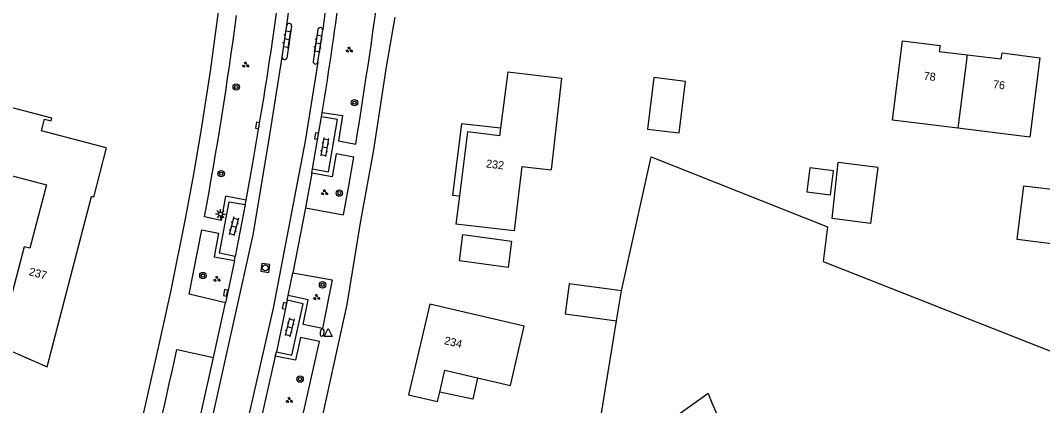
# Model space of a CAD drawing. Extents: x 131000 to 133014, y 396499 to 399001.
# Drawn here: x 131235.1 to 131362.8, y 396702.6 to 396750.7 of the extents above; entities that cross this region are included whole.
import ezdxf

# ---------------------------------------------------------------- set-up
doc = ezdxf.new("R2010")
doc.units = 0
for name, color, linetype in [('gg-afsc-erfafscheiding', 7, 'Continuous'), ('gg-afsc-hekwerk', 7, 'Continuous'), ('gg-anno-huisnummerreeks BGT', 7, 'Continuous'), ('gg-bbg-bijgebouw', 7, 'Continuous'), ('gg-bbg-gedigitaliseerde bebouwing', 7, 'Continuous'), ('gg-bbg-gedigitaliseerde bijgebouw', 7, 'Continuous'), ('gg-bbg-hoofdgebouw', 7, 'Continuous'), ('gg-bbg-luifel en loopbrug', 7, 'Continuous'), ('gg-bbg-onder overbouw', 7, 'Continuous'), ('gg-bbg-pand overbouw', 7, 'Continuous'), ('gg-bbg-tussenscheiding', 7, 'Continuous'), ('gg-knt-verharding', 7, 'Continuous'), ('gg-knt-verharding nz', 7, 'Continuous'), ('gt-bbg-plantopografie pand', 7, 'Continuous'), ('gt-grn-groengrens', 7, 'Continuous'), ('gt-symb-boom', 7, 'Continuous'), ('gt-symb-brandkraan', 7, 'Continuous'), ('gt-symb-groenvak', 7, 'Continuous'), ('gt-symb-klinker verharding', 7, 'Continuous'), ('gt-symb-kolk', 7, 'Continuous'), ('gt-symb-lichtmast', 7, 'Continuous'), ('gt-symb-rioolschacht', 7, 'Continuous'), ('gt-symb-waterafsluiter', 7, 'Continuous')]:
    doc.layers.add(name, color=color, linetype=linetype)

# ---------------------------------------------------------------- blocks, each defined once
blk = doc.blocks.new('gt0-BOOM')
at = {"layer": 'gt-symb-boom'}
for radius in [0.4, 0.2]:
    blk.add_circle((0, 0), radius, dxfattribs=at)
blk = doc.blocks.new('gt0-GRVAK')
at = {"layer": 'gt-symb-groenvak'}
for p, q in [((-0.11, 0.19), (-0.23, 0.24)), ((-0.18, 0.15), (0.09, 0.15)), ((-0.09, 0.21), (-0.16, 0.32)), ((-0.05, 0.21), (-0.05, 0.39)), ((0, 0.21), (0.06, 0.32)), ((0.02, 0.19), (0.13, 0.24)), ((0.26, -0.05), (0.2, 0.06)), ((0.3, -0.05), (0.3, 0.13)), ((0.35, -0.05), (0.41, 0.06)), ((-0.24, -0.23), (-0.36, -0.18)), ((-0.32, -0.26), (-0.05, -0.26)), ((-0.23, -0.21), (-0.29, -0.09)), ((-0.18, -0.2), (-0.18, -0.02)), ((-0.14, -0.21), (-0.07, -0.09)), ((-0.12, -0.23), (0, -0.18)), ((0.24, -0.07), (0.12, -0.02)), ((0.17, -0.11), (0.44, -0.11)), ((0.37, -0.07), (0.49, -0.02))]:
    blk.add_line(p, q, dxfattribs=at)
blk = doc.blocks.new('gt0-KL1')
at = {"layer": 'gt-symb-klinker verharding'}
for p, q in [((-1.15, 0.3), (1.15, 0.3)), ((-1, -0.3), (-1, 0.3)), ((-0.5, 0.3), (-0.5, 0.45)), ((0, -0.3), (0, 0.3)), ((0.5, 0.3), (0.5, 0.45)), ((1, -0.3), (1, 0.3)), ((-1.15, -0.3), (1.15, -0.3)), ((-0.5, -0.45), (-0.5, -0.3)), ((0.5, -0.45), (0.5, -0.3))]:
    blk.add_line(p, q, dxfattribs=at)
blk = doc.blocks.new('gt0-KOLK')
at = {"layer": 'gt-symb-kolk'}
blk.add_lwpolyline([(0, 0), (0.38, 0), (0.38, 0.4), (-0.38, 0.4), (-0.38, 0), (0, 0)], dxfattribs=at)
blk = doc.blocks.new('gt0-LMAST')
at = {"layer": 'gt-symb-lichtmast'}
for p, q in [((-0.18, 0.17), (-0.45, 0.44)), ((-0.01, 0.25), (-0.01, 0.62)), ((0.17, 0.17), (0.44, 0.44)), ((-0.26, 0), (-0.63, 0)), ((-0.18, -0.18), (-0.45, -0.45)), ((-0.01, -0.25), (-0.01, -0.63)), ((0.44, -0.45), (0.17, -0.18)), ((0.24, 0), (0.62, 0))]:
    blk.add_line(p, q, dxfattribs=at)
blk.add_circle((-0.01, 0), 0.25, dxfattribs=at)
blk = doc.blocks.new('gt0-BR')
at = {"layer": 'gt-symb-brandkraan'}
for centre, radius, start, end in [((-0.24, 0), 0.206, 107.5669, 252.4331), ((0.6, -2.66), 3, 106.892, 107.5669), ((0, -0.69), 0.938, 73.108, 106.892), ((-0.6, -2.66), 3, 72.4331, 73.108), ((0.24, 0), 0.206, 287.567, 72.4331), ((0.6, 2.66), 3, 252.4331, 253.108), ((0, 0.69), 0.938, 253.108, 286.8921), ((-0.6, 2.66), 3, 286.8921, 287.567)]:
    blk.add_arc(centre, radius, start, end, dxfattribs=at)
blk = doc.blocks.new('gt0-WAFSL')
at = {"layer": 'gt-symb-waterafsluiter'}
for p, q in [((-0.5, -0.33), (0, 0.67)), ((0, 0.67), (0.5, -0.33)), ((0.5, -0.33), (-0.5, -0.33))]:
    blk.add_line(p, q, dxfattribs=at)
blk = doc.blocks.new('gt0-RS')
at = {"layer": 'gt-symb-rioolschacht'}
blk.add_lwpolyline([(-0.5, -0.5), (0.5, -0.5), (0.5, 0.5), (-0.5, 0.5)], close=True, dxfattribs=at)
blk.add_circle((0, 0), 0.375, dxfattribs=at)

msp = doc.modelspace()

# ---------------------------------------------------------------- linework, layer by layer
at = {"layer": 'gg-afsc-erfafscheiding'}
msp.add_lwpolyline([(131257.66, 396736.88), (131258.82, 396744.4), (131261.93, 396767.67), (131261.69, 396767.7), (131261.7, 396767.86)], dxfattribs=at)
at = {"layer": 'gg-afsc-hekwerk'}
msp.add_line((131275.87, 396715.2), (131271.88, 396697.01), dxfattribs=at)
at = {"layer": 'gg-bbg-bijgebouw'}
msp.add_line((131342.2, 396732.32), (131337.26, 396732.96), dxfattribs=at)
at = {"layer": 'gg-bbg-gedigitaliseerde bebouwing'}
for p, q in [((131352.21, 396737.26), (131344.05, 396738.27)), ((131297.71, 396732.48), (131301.38, 396732.06))]:
    msp.add_line(p, q, dxfattribs=at)
for points in [[(131362.45, 396746.07), (131361.21, 396736.14), (131352.21, 396737.26)], [(131295.96, 396744.32), (131302.7, 396743.49), (131301.38, 396732.06)], [(131297.71, 396732.48), (131297.19, 396727.94), (131296.78, 396724.42), (131289.47, 396725.26)], [(131292.2, 396706.04), (131296.3, 396705.08), (131298.03, 396712.5), (131286.22, 396715.25)], [(131287.46, 396704.25), (131288.1, 396706.99), (131292.2, 396706.04)], [(131283.57, 396703.89), (131287.18, 396703.05), (131287.46, 396704.25)]]:
    msp.add_lwpolyline(points, dxfattribs=at)
at = {"layer": 'gg-bbg-gedigitaliseerde bijgebouw'}
for p, q in [((131333.32, 396729.31), (131336.29, 396728.92)), ((131309.57, 396713.17), (131310.18, 396716.92))]:
    msp.add_line(p, q, dxfattribs=at)
for points in [[(131342.2, 396732.32), (131341.29, 396725.32), (131336.5, 396725.97), (131337.26, 396732.96)], [(131336.29, 396728.92), (131336.68, 396731.9), (131333.71, 396732.28), (131333.32, 396729.31)], [(131364.54, 396722.72), (131359.61, 396723.34), (131360.45, 396730.05), (131365.37, 396729.44)], [(131310.18, 396716.92), (131303.63, 396717.8), (131303.13, 396714.03), (131309.57, 396713.17)]]:
    msp.add_lwpolyline(points, dxfattribs=at)
at = {"layer": 'gg-bbg-hoofdgebouw'}
for p, q in [((131295.96, 396744.32), (131295.07, 396737.24)), ((131289.92, 396728.78), (131289.47, 396725.26)), ((131286.22, 396715.25), (131283.57, 396703.89))]:
    msp.add_line(p, q, dxfattribs=at)
for points in [[(131344.05, 396738.27), (131345.28, 396748.18), (131349.98, 396747.61), (131349.89, 396746.86), (131353.37, 396746.44)], [(131353.37, 396746.44), (131357.63, 396745.93), (131357.74, 396746.67), (131362.45, 396746.07)], [(131245.78, 396734.78), (131237.7, 396736.91), (131238.09, 396738.39), (131238.93, 396738.17), (131239.01, 396738.49), (131221.76, 396743.03), (131219.61, 396734.78), (131227.08, 396732.82), (131227.14, 396733.03), (131229.24, 396732.5), (131229.2, 396732.35), (131230.05, 396732.13), (131230.1, 396732.32), (131230.2, 396732.29), (131238.31, 396730.17), (131236.23, 396722.26), (131235.56, 396722.43), (131233.29, 396713.77), (131230.96, 396714.38), (131230.08, 396711.02), (131238.41, 396707.4), (131243.96, 396728.69)], [(131245.78, 396734.78), (131244.2, 396728.64), (131243.96, 396728.69)]]:
    msp.add_lwpolyline(points, dxfattribs=at)
at = {"layer": 'gg-bbg-luifel en loopbrug'}
for points in [[(131290.37, 396723.94), (131296.45, 396723.12), (131296, 396719.82), (131289.93, 396720.64), (131290.37, 396723.94)], [(131292.2, 396706.04), (131291.61, 396703.34), (131287.46, 396704.25)]]:
    msp.add_lwpolyline(points, dxfattribs=at)
at = {"layer": 'gg-bbg-onder overbouw'}
msp.add_lwpolyline([(131295.07, 396737.24), (131294.95, 396736.3), (131290.93, 396736.81), (131289.92, 396728.78)], dxfattribs=at)
at = {"layer": 'gg-bbg-pand overbouw'}
msp.add_lwpolyline([(131295.07, 396737.24), (131290.19, 396737.8), (131289.06, 396728.86), (131289.92, 396728.78)], dxfattribs=at)
at = {"layer": 'gg-bbg-tussenscheiding'}
msp.add_line((131353.37, 396746.44), (131352.21, 396737.26), dxfattribs=at)
at = {"layer": 'gg-knt-verharding'}
for p, q in [((131267.78, 396746.15), (131268.35, 396750.11)), ((131268.96, 396750.01), (131268.36, 396746.03)), ((131272.23, 396749.61), (131271.64, 396745.6)), ((131272.24, 396745.53), (131272.85, 396749.54)), ((131272.68, 396738.66), (131272.78, 396739.2)), ((131271.57, 396732.16), (131272.68, 396738.66)), ((131271.49, 396731.63), (131270.7, 396727.3)), ((131271.49, 396731.63), (131271.57, 396732.16)), ((131263.15, 396727.71), (131261.91, 396721.21)), ((131263.15, 396727.71), (131263.26, 396728.23)), ((131270.7, 396727.3), (131269.13, 396719.18)), ((131261.81, 396720.7), (131260.68, 396715.42)), ((131261.81, 396720.7), (131261.91, 396721.21)), ((131268.54, 396716.31), (131269.13, 396719.18)), ((131268.42, 396715.76), (131268.54, 396716.31)), ((131259.21, 396708.57), (131260.68, 396715.42)), ((131268.42, 396715.76), (131267.05, 396709.27)), ((131254.64, 396709.57), (131259.21, 396708.57)), ((131266.92, 396708.74), (131264.73, 396699.06)), ((131266.92, 396708.74), (131267.05, 396709.27))]:
    msp.add_line(p, q, dxfattribs=at)
for points in [[(131281.85, 396751.12), (131280.76, 396744.91), (131279.17, 396734.55), (131277.54, 396725.4), (131275.87, 396715.2)], [(131272.78, 396739.2), (131275.33, 396738.82), (131274.8, 396735.66), (131276.99, 396735.27)], [(131263.26, 396728.23), (131264.11, 396732.89), (131265.08, 396738.63)], [(131271.57, 396732.16), (131273.55, 396731.81), (131274.7, 396738.34), (131272.68, 396738.66)], [(131250.13, 396700.03), (131252.42, 396710.18), (131253.86, 396716.79), (131255.75, 396726.13), (131256.73, 396731.5), (131257.66, 396736.88)], [(131270.7, 396727.3), (131275.45, 396726.43), (131276.11, 396730.03), (131276.72, 396733.64), (131274.53, 396734.05), (131274.02, 396731.16), (131271.49, 396731.63)], [(131263.26, 396728.23), (131260.71, 396728.75), (131260.16, 396725.71), (131258.08, 396726.15)], [(131261.91, 396721.21), (131259.95, 396721.62), (131261.16, 396728.06), (131263.15, 396727.71)], [(131260.68, 396715.42), (131256.14, 396716.48), (131257.74, 396724.53), (131259.83, 396724.11), (131259.28, 396721.18), (131261.81, 396720.7)], [(131269.13, 396719.18), (131274.04, 396718.3), (131272.8, 396712.2), (131270.4, 396712.7), (131271.04, 396715.77), (131268.54, 396716.31)], [(131267.05, 396709.27), (131268.99, 396708.86), (131270.4, 396715.3), (131268.42, 396715.76)], [(131264.73, 396699.06), (131269.6, 396697.99), (131272.44, 396710.57), (131270.07, 396711.06), (131269.43, 396708.22), (131266.92, 396708.74)], [(131249.8, 396667.72), (131256.04, 396694.71), (131257.65, 396701.64), (131259.21, 396708.57)]]:
    msp.add_lwpolyline(points, dxfattribs=at)
for centre, radius, start, end in [((130698.13, 396832.69), 574.7, 350.57982, 352.48746), ((130315.45, 396889.34), 973.8, 350.89642, 352.23245), ((130849.63, 396809.06), 428.87, 350.6252, 352.8264), ((130755.57, 396818.76), 510.97, 349.5581, 352.4184), ((131268.65, 396750.06), 0.312, 351.9944, 169.5639), ((131272.53, 396749.52), 0.313, 2.7048, 162.953), ((131268.08, 396746.12), 0.296, 174.6628, 343.2134), ((131271.95, 396745.58), 0.305, 176.8896, 350.0761), ((127050.74, 397646.81), 4307.1, 346.83493, 347.43178)]:
    msp.add_arc(centre, radius, start, end, dxfattribs=at)
at = {"layer": 'gg-knt-verharding nz'}
msp.add_line((131285.33, 396849.36), (131272.85, 396749.54), dxfattribs=at)
for points in [[(131268.35, 396750.11), (131271.07, 396770.64), (131280.77, 396849.93)], [(131244.58, 396638.57), (131258.69, 396699.35), (131264.14, 396723.9), (131266.11, 396735.65), (131267.78, 396746.15)], [(131272.24, 396745.53), (131270.67, 396735.61), (131266.67, 396714.75), (131252.78, 396653.8), (131248.95, 396637.55)]]:
    msp.add_lwpolyline(points, dxfattribs=at)
at = {"layer": 'gt-bbg-plantopografie pand'}
msp.add_lwpolyline([(131314.21, 396743.59), (131313.42, 396737.14), (131317.39, 396736.66), (131318.18, 396743.11), (131314.21, 396743.59)], dxfattribs=at)
at = {"layer": 'gt-grn-groengrens'}
for points in [[(131310.18, 396716.92), (131313.9, 396733.66), (131335.94, 396724.91), (131335.4, 396720.58), (131363.71, 396709.39), (131403.68, 396704.91), (131417.53, 396703.35), (131422.32, 396743.92)], [(131297.74, 396640.32), (131301.73, 396664.88), (131305.65, 396689.04), (131309.57, 396713.17)], [(131321.02, 396704.06), (131317.49, 396701.56), (131315.7, 396694.21), (131313.81, 396679.73), (131305.74, 396657.6), (131302.17, 396629.75), (131295.15, 396593.07)]]:
    msp.add_lwpolyline(points, dxfattribs=at)
msp.add_arc((131344.68, 396712.52), 25.13, 199.6736, 244.8366, dxfattribs=at)

# ---------------------------------------------------------------- block references
at = {"layer": 'gt-symb-boom'}
for p in [(131262.04, 396742.4), (131276.82, 396740.44), (131260.16, 396731.57), (131274.92, 396729.13), (131257.87, 396718.82), (131272.83, 396717.66), (131270.02, 396705.87)]:
    msp.add_blockref('gt0-BOOM', p, dxfattribs=at)
at = {"layer": 'gt-symb-brandkraan', "rotation": -100.25359802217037}
msp.add_blockref('gt0-BR', (131272.77, 396711.68), dxfattribs=at)
at = {"layer": 'gt-symb-groenvak'}
for p, rotation in [((131276.14, 396747.04), -14.425531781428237), ((131263.19, 396745.16), -14.411265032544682), ((131273.05, 396729.19), -14.411265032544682), ((131259.61, 396718.36), -14.411265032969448), ((131272.07, 396716.08), -14.411265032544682), ((131268.65, 396703.2), -14.411265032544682)]:
    msp.add_blockref('gt0-GRVAK', p, dxfattribs=dict(at, rotation=rotation))
at = {"layer": 'gt-symb-klinker verharding'}
for p, rotation in [((131268.36, 396748.41), -98.85942931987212), ((131272.27, 396747.88), -98.85942931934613), ((131273.08, 396734.89), -99.66950525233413), ((131261.73, 396724.96), -104.17514205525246), ((131268.71, 396712.36), -103.82779503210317)]:
    msp.add_blockref('gt0-KL1', p, dxfattribs=dict(at, rotation=rotation))
at = {"layer": 'gt-symb-kolk'}
for p, rotation in [((131264.9, 396737.56), 80.622420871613), ((131272.27, 396736.25), 80.44347238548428), ((131260.9, 396716.6), 77.58922528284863), ((131268.26, 396714.98), 78.46537934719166)]:
    msp.add_blockref('gt0-KOLK', p, dxfattribs=dict(at, rotation=rotation))
at = {"layer": 'gt-symb-lichtmast'}
msp.add_blockref('gt0-LMAST', (131260.09, 396726.5), dxfattribs=at)
at = {"layer": 'gt-symb-rioolschacht', "rotation": -8.105793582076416}
msp.add_blockref('gt0-RS', (131265.67, 396719.78), dxfattribs=at)
at = {"layer": 'gt-symb-waterafsluiter'}
msp.add_blockref('gt0-WAFSL', (131273.54, 396711.52), dxfattribs=at)

# ---------------------------------------------------------------- texts
at = {"layer": 'gg-anno-huisnummerreeks BGT'}
for s, rotation, p in [('78', 353.1, (131347.9, 396743.33)), ('76', 352.8, (131356.56, 396742.28)), ('232', 352.8, (131293.22, 396732.36)), ('237', 345.4, (131236.07, 396718.88)), ('234', 346.9, (131287.96, 396710.25))]:
    msp.add_text(s, height=1, rotation=rotation, dxfattribs=at).set_placement(p)

doc.saveas('drawing.dxf')
